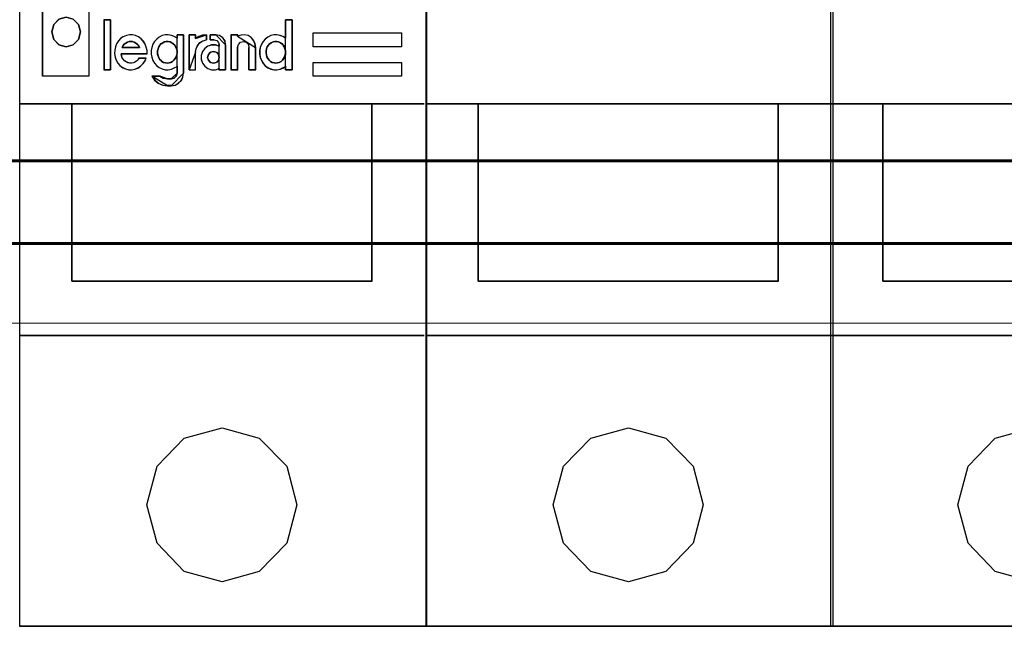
# Model space of a CAD drawing. Header units: millimetres. Extents: x -1290 to 1795, y -4192 to -1311.
# Tile 754 of 1056: x 1454 to 1467, y -2575 to -2567. Entities that reach past the tile are written whole.
import ezdxf

# ---------------------------------------------------------------- set-up
doc = ezdxf.new("R2010")
doc.units = ezdxf.units.MM
doc.layers.add('30', color=7, linetype='Continuous')
doc.layers.add('45', color=7, linetype='Continuous')
doc.layers.add('Aparatura', color=7, linetype='Continuous', lineweight=13)

# ---------------------------------------------------------------- blocks, each defined once
blk = doc.blocks.new('*U328')
at = {"layer": '45', "color": 255}
for points in [[(468.423559, -82.673525), (495.446583, -82.673525), (495.446583, -167.640682), (468.423559, -167.640682), (468.423559, -82.673525)], [(468.42893, -82.678911), (495.443002, -82.678911), (495.443002, -167.635296), (468.42893, -167.635296), (468.42893, -82.678911)], [(495.435841, -82.673525), (522.453495, -82.673525), (522.453495, -167.640682), (495.435841, -167.640682), (495.435841, -82.673525)], [(522.319221, -82.673525), (549.342246, -82.673525), (549.342246, -167.640682), (522.319221, -167.640682), (522.319221, -82.673525)], [(469.936375, -114.112055), (473.017509, -114.112055), (473.017509, -131.081788), (469.936375, -131.081788), (469.936375, -114.112055)], [(470.674856, -127.64461), (470.545083, -128.135628), (470.674856, -128.626647), (471.022649, -128.984236), (471.500216, -129.117665), (471.972592, -128.984236), (472.325576, -128.626647), (472.455349, -128.135628), (472.325576, -127.64461), (471.972592, -127.28702), (471.500216, -127.158928), (471.022649, -127.28702), (470.674856, -127.64461)], [(487.920096, -128.189464), (493.78517, -128.189464), (493.78517, -129.123051), (487.920096, -129.123051), (487.920096, -128.189464)], [(487.920096, -130.164359), (493.78517, -130.164359), (493.78517, -131.081788), (487.920096, -131.081788), (487.920096, -130.164359)]]:
    blk.add_lwpolyline(points, close=True, dxfattribs=at)
at = {"layer": '45', "color": 159}
for points in [[(468.423559, -82.673525), (495.446583, -82.673525), (495.446583, -167.640682), (468.423559, -167.640682), (468.423559, -82.673525)], [(495.435841, -82.673525), (522.453495, -82.673525), (522.453495, -167.640682), (495.435841, -167.640682), (495.435841, -82.673525)], [(522.319221, -82.673525), (549.342246, -82.673525), (549.342246, -167.640682), (522.319221, -167.640682), (522.319221, -82.673525)]]:
    blk.add_lwpolyline(points, close=True, dxfattribs=at)
at = {"layer": '45', "color": 179}
for points in [[(495.441212, -82.678911), (522.449914, -82.678911), (522.449914, -167.635296), (495.441212, -167.635296), (495.441212, -82.678911)], [(522.324592, -82.678911), (549.338665, -82.678911), (549.338665, -167.635296), (522.324592, -167.635296), (522.324592, -82.678911)], [(470.539712, -128.135614), (470.670215, -127.641895), (471.019964, -127.282339), (471.500216, -127.153542), (471.975248, -127.282339), (472.330217, -127.641895), (472.46072, -128.135614), (472.330217, -128.629332), (471.975248, -128.988888), (471.500216, -129.123051), (471.019964, -128.988888), (470.670215, -128.629332), (470.539712, -128.135614)], [(470.679619, -127.64642), (470.550454, -128.135638), (470.679619, -128.624856), (471.025782, -128.981135), (471.501111, -129.114074), (471.971273, -128.981135), (472.322603, -128.624856), (472.451769, -128.135638), (472.322603, -127.64642), (471.971273, -127.290141), (471.501111, -127.162519), (471.025782, -127.290141), (470.679619, -127.64642)], [(495.301568, -132.914849), (468.393123, -132.914849), (495.301568, -132.914849)], [(471.871707, -144.695995), (471.871707, -132.914849), (471.871707, -144.695995)], [(491.817613, -132.914849), (491.817613, -144.695995), (491.817613, -132.914849)], [(522.31385, -132.914849), (495.405406, -132.914849), (522.31385, -132.914849)], [(498.883989, -144.695995), (498.883989, -132.914849), (498.883989, -144.695995)], [(518.824525, -132.914849), (518.824525, -144.695995), (518.824525, -132.914849)], [(549.202601, -132.914849), (522.288786, -132.914849), (549.202601, -132.914849)], [(525.767369, -144.695995), (525.767369, -132.914849), (525.767369, -144.695995)], [(491.828355, -144.687018), (471.871707, -144.687018), (491.828355, -144.687018)], [(518.835267, -144.687018), (498.883989, -144.687018), (518.835267, -144.687018)], [(545.718647, -144.687018), (525.767369, -144.687018), (545.718647, -144.687018)], [(495.301568, -148.302871), (468.393123, -148.302871), (495.301568, -148.302871)], [(522.31385, -148.302871), (495.405406, -148.302871), (522.31385, -148.302871)], [(549.202601, -148.302871), (522.288786, -148.302871), (549.202601, -148.302871)], [(476.863107, -159.558945), (477.540088, -156.997381), (479.348817, -155.13201), (481.860366, -154.435817), (484.330574, -155.13201), (486.159974, -156.997381), (486.836955, -159.558945), (486.159974, -162.115195), (484.330574, -163.99651), (481.860366, -164.692702), (479.348817, -163.99651), (477.540088, -162.115195), (476.863107, -159.558945)], [(503.871809, -159.558945), (504.548668, -156.997381), (506.367407, -155.13201), (508.868171, -154.435817), (511.343102, -155.13201), (513.167007, -156.997381), (513.843867, -159.558945), (513.167007, -162.115195), (511.343102, -163.99651), (508.868171, -164.692702), (506.367407, -163.99651), (504.548668, -162.115195), (503.871809, -159.558945)], [(530.753398, -159.558945), (531.435561, -156.997381), (533.249495, -155.13201), (535.75076, -154.435817), (538.226185, -155.13201), (540.055622, -156.997381), (540.732618, -159.558945), (540.055622, -162.115195), (538.226185, -163.99651), (535.75076, -164.692702), (533.249495, -163.99651), (531.435561, -162.115195), (530.753398, -159.558945)]]:
    blk.add_lwpolyline(points, close=True, dxfattribs=at)
at = {"layer": '45', "color": 20}
for points in [[(469.936375, -114.112055), (473.017509, -114.112055), (473.017509, -131.081788), (469.936375, -131.081788), (469.936375, -114.112055)], [(469.939956, -114.117441), (473.013928, -114.117441), (473.013928, -131.078197), (469.939956, -131.078197), (469.939956, -114.117441)], [(487.920096, -128.189464), (493.78517, -128.189464), (493.78517, -129.123051), (487.920096, -129.123051), (487.920096, -128.189464)], [(487.925467, -128.193055), (493.779799, -128.193055), (493.779799, -129.11946), (487.925467, -129.11946), (487.925467, -128.193055)], [(487.920096, -130.164359), (493.78517, -130.164359), (493.78517, -131.081788), (487.920096, -131.081788), (487.920096, -130.164359)]]:
    blk.add_lwpolyline(points, close=True, dxfattribs=at)
at = {"layer": '45', "color": 7}
for points in [[(470.674856, -127.64461), (470.545083, -128.135628), (470.674856, -128.626647), (471.022649, -128.984236), (471.500216, -129.117665), (471.972592, -128.984236), (472.325576, -128.626647), (472.455349, -128.135628), (472.325576, -127.64461), (471.972592, -127.28702), (471.500216, -127.158928), (471.022649, -127.28702), (470.674856, -127.64461)], [(470.679619, -127.64642), (470.550454, -128.135638), (470.679619, -128.624856), (471.025782, -128.981135), (471.501111, -129.114074), (471.971273, -128.981135), (472.322603, -128.624856), (472.451769, -128.135638), (472.322603, -127.64642), (471.971273, -127.290141), (471.501111, -127.162519), (471.025782, -127.290141), (470.679619, -127.64642)], [(474.453342, -130.658083), (474.453342, -127.318715), (474.014714, -127.318715), (474.014714, -130.658083), (474.453342, -130.658083)], [(474.018295, -127.322306), (474.018295, -130.652697), (474.018295, -127.322306)], [(474.018295, -127.322306), (474.449761, -127.322306), (474.018295, -127.322306)], [(474.449761, -130.652697), (474.449761, -127.322306), (474.018295, -127.322306), (474.018295, -130.652697), (474.449761, -130.652697)], [(474.449761, -130.652697), (474.449761, -127.322306), (474.018295, -127.322306), (474.018295, -130.652697), (474.449761, -130.652697)], [(474.449761, -130.652697), (474.449761, -127.322306), (474.018295, -127.322306), (474.018295, -130.652697), (474.449761, -130.652697)], [(474.449761, -127.322306), (474.018295, -127.322306), (474.018295, -130.652697), (474.449761, -130.652697), (474.449761, -127.322306)], [(474.449761, -127.322306), (474.018295, -127.322306), (474.018295, -130.652697), (474.449761, -130.652697), (474.449761, -127.322306)], [(474.449761, -127.322306), (474.018295, -127.322306), (474.018295, -130.652697), (474.449761, -130.652697), (474.449761, -127.322306)], [(474.449761, -130.652697), (474.449761, -127.322306), (474.018295, -127.322306), (474.018295, -130.652697), (474.449761, -130.652697)], [(474.447971, -127.322306), (474.447971, -130.652697), (474.447971, -127.322306)], [(486.0789, -128.554604), (485.89798, -128.437748), (485.71189, -128.363385), (485.494785, -128.331515), (485.298357, -128.331515), (485.09676, -128.37932), (484.900332, -128.474929), (484.729749, -128.60772), (484.585013, -128.767069), (484.47646, -128.947664), (484.398923, -129.160129), (484.362739, -129.372595), (484.362739, -129.600995), (484.398923, -129.818771), (484.47646, -130.025925), (484.585013, -130.217143), (484.729749, -130.376492), (484.900332, -130.503971), (485.09676, -130.594269), (485.298357, -130.642074), (485.494785, -130.652697), (485.71189, -130.610204), (485.89798, -130.525218), (486.0789, -130.418985), (486.0789, -130.652697), (486.518279, -130.652697), (486.518279, -127.322306), (486.0789, -127.322306), (486.0789, -128.554604)], [(486.0789, -128.554604), (485.89798, -128.437748), (485.71189, -128.363385), (485.494785, -128.331515), (485.298357, -128.331515), (485.09676, -128.37932), (484.900332, -128.474929), (484.729749, -128.60772), (484.585013, -128.767069), (484.47646, -128.947664), (484.398923, -129.160129), (484.362739, -129.372595), (484.362739, -129.600995), (484.398923, -129.818771), (484.47646, -130.025925), (484.585013, -130.217143), (484.729749, -130.376492), (484.900332, -130.503971), (485.09676, -130.594269), (485.298357, -130.642074), (485.494785, -130.652697), (485.71189, -130.610204), (485.89798, -130.525218), (486.0789, -130.418985), (486.0789, -130.652697), (486.518279, -130.652697), (486.518279, -127.322306), (486.0789, -127.322306), (486.0789, -128.554604)], [(484.729749, -128.60772), (484.585013, -128.767069), (484.47646, -128.947664), (484.398923, -129.160129), (484.362739, -129.372595), (484.362739, -129.600995), (484.398923, -129.818771), (484.47646, -130.025925), (484.585013, -130.217143), (484.729749, -130.376492), (484.900332, -130.503971), (485.09676, -130.594269), (485.298357, -130.642074), (485.494785, -130.652697), (485.71189, -130.610204), (485.89798, -130.525218), (486.0789, -130.418985), (486.0789, -130.652697), (486.518279, -130.652697), (486.518279, -127.322306), (486.0789, -127.322306), (486.0789, -128.554604), (485.89798, -128.437748), (485.71189, -128.363385), (485.494785, -128.331515), (485.298357, -128.331515), (485.09676, -128.37932), (484.900332, -128.474929), (484.729749, -128.60772)], [(484.729749, -128.60772), (484.585013, -128.767069), (484.47646, -128.947664), (484.398923, -129.160129), (484.362739, -129.372595), (484.362739, -129.600995), (484.398923, -129.818771), (484.47646, -130.025925), (484.585013, -130.217143), (484.729749, -130.376492), (484.900332, -130.503971), (485.09676, -130.594269), (485.298357, -130.642074), (485.494785, -130.652697), (485.71189, -130.610204), (485.89798, -130.525218), (486.0789, -130.418985), (486.0789, -130.652697), (486.518279, -130.652697), (486.518279, -127.322306), (486.0789, -127.322306), (486.0789, -128.554604), (485.89798, -128.437748), (485.71189, -128.363385), (485.494785, -128.331515), (485.298357, -128.331515), (485.09676, -128.37932), (484.900332, -128.474929), (484.729749, -128.60772)], [(486.077861, -127.322306), (486.077861, -128.555718), (486.077861, -127.322306)], [(486.077861, -127.322306), (486.518279, -127.322306), (486.077861, -127.322306)], [(486.516489, -127.322306), (486.516489, -130.652697), (486.516489, -127.322306)], [(474.768381, -129.122275), (474.726891, -129.351579), (474.716518, -129.575551), (474.752822, -129.804856), (474.825431, -130.01283), (474.939531, -130.204806), (475.074375, -130.370119), (475.255897, -130.508768), (475.452978, -130.588758), (475.655245, -130.647418), (475.867884, -130.658083), (476.070151, -130.615422), (476.272418, -130.530099), (476.443567, -130.41278), (476.599157, -130.263466), (476.728816, -130.087488), (476.811797, -129.879514), (476.339841, -129.879514), (476.272418, -129.986167), (476.173878, -130.07149), (476.070151, -130.135482), (475.966425, -130.188808), (475.841953, -130.215472), (475.722667, -130.204806), (475.608568, -130.178143), (475.494468, -130.119484), (475.385555, -130.055492), (475.302574, -129.959504), (475.229965, -129.85285), (475.188475, -129.724866), (475.15217, -129.591549), (476.879219, -129.591549), (476.879219, -129.37291), (476.827356, -129.148938), (476.744375, -128.940964), (476.630275, -128.754321), (476.485058, -128.589008), (476.308723, -128.461024), (476.116828, -128.370368), (475.909375, -128.327707), (475.701922, -128.327707), (475.499655, -128.359703), (475.297388, -128.455691), (475.115866, -128.57301), (474.970649, -128.727657), (474.846176, -128.914301), (474.768381, -129.122275)], [(476.741241, -128.942192), (476.627519, -128.756268), (476.482783, -128.591592), (476.307031, -128.464101), (476.115772, -128.373795), (475.909006, -128.331298), (475.702239, -128.331298), (475.500642, -128.363171), (475.299045, -128.458789), (475.118124, -128.575656), (474.973388, -128.729707), (474.849328, -128.915632), (474.77179, -129.122805), (474.730437, -129.351226), (474.720099, -129.574335), (474.756283, -129.802757), (474.828651, -130.00993), (474.942373, -130.201166), (475.076771, -130.365842), (475.257691, -130.503957), (475.45412, -130.583639), (475.655717, -130.642073), (475.867652, -130.652697), (476.06925, -130.6102), (476.270847, -130.525206), (476.441429, -130.408339), (476.596504, -130.2596), (476.725733, -130.084299), (476.80844, -129.877127), (476.338046, -129.877127), (476.270847, -129.983369), (476.172633, -130.068363), (476.06925, -130.132109), (475.965867, -130.18523), (475.841807, -130.21179), (475.722916, -130.201166), (475.609194, -130.174606), (475.490304, -130.116172), (475.386921, -130.052427), (475.304214, -129.956808), (475.231846, -129.850566), (475.190492, -129.723075), (475.154308, -129.590272), (476.875639, -129.590272), (476.875639, -129.372475), (476.823947, -129.149365), (476.741241, -128.942192)], [(476.741241, -128.942192), (476.627519, -128.756268), (476.482783, -128.591592), (476.307031, -128.464101), (476.115772, -128.373795), (475.909006, -128.331298), (475.702239, -128.331298), (475.500642, -128.363171), (475.299045, -128.458789), (475.118124, -128.575656), (474.973388, -128.729707), (474.849328, -128.915632), (474.77179, -129.122805), (474.730437, -129.351226), (474.720099, -129.574335), (474.756283, -129.802757), (474.828651, -130.00993), (474.942373, -130.201166), (475.076771, -130.365842), (475.257691, -130.503957), (475.45412, -130.583639), (475.655717, -130.642073), (475.867652, -130.652697), (476.06925, -130.6102), (476.270847, -130.525206), (476.441429, -130.408339), (476.596504, -130.2596), (476.725733, -130.084299), (476.80844, -129.877127), (476.338046, -129.877127), (476.270847, -129.983369), (476.172633, -130.068363), (476.06925, -130.132109), (475.965867, -130.18523), (475.841807, -130.21179), (475.722916, -130.201166), (475.609194, -130.174606), (475.490304, -130.116172), (475.386921, -130.052427), (475.304214, -129.956808), (475.231846, -129.850566), (475.190492, -129.723075), (475.154308, -129.590272), (476.875639, -129.590272), (476.875639, -129.372475), (476.823947, -129.149365), (476.741241, -128.942192)], [(475.702239, -128.331298), (475.500642, -128.363171), (475.299045, -128.458789), (475.118124, -128.575656), (474.973388, -128.729707), (474.849328, -128.915632), (474.77179, -129.122805), (474.730437, -129.351226), (474.720099, -129.574335), (474.756283, -129.802757), (474.828651, -130.00993), (474.942373, -130.201166), (475.076771, -130.365842), (475.257691, -130.503957), (475.45412, -130.583639), (475.655717, -130.642073), (475.867652, -130.652697), (476.06925, -130.6102), (476.270847, -130.525206), (476.441429, -130.408339), (476.596504, -130.2596), (476.725733, -130.084299), (476.80844, -129.877127), (476.338046, -129.877127), (476.270847, -129.983369), (476.172633, -130.068363), (476.06925, -130.132109), (475.965867, -130.18523), (475.841807, -130.21179), (475.722916, -130.201166), (475.609194, -130.174606), (475.490304, -130.116172), (475.386921, -130.052427), (475.304214, -129.956808), (475.231846, -129.850566), (475.190492, -129.723075), (475.154308, -129.590272), (476.875639, -129.590272), (476.875639, -129.372475), (476.823947, -129.149365), (476.741241, -128.942192), (476.627519, -128.756268), (476.482783, -128.591592), (476.307031, -128.464101), (476.115772, -128.373795), (475.909006, -128.331298), (475.702239, -128.331298)], [(475.702239, -128.331298), (475.500642, -128.363171), (475.299045, -128.458789), (475.118124, -128.575656), (474.973388, -128.729707), (474.849328, -128.915632), (474.77179, -129.122805), (474.730437, -129.351226), (474.720099, -129.574335), (474.756283, -129.802757), (474.828651, -130.00993), (474.942373, -130.201166), (475.076771, -130.365842), (475.257691, -130.503957), (475.45412, -130.583639), (475.655717, -130.642073), (475.867652, -130.652697), (476.06925, -130.6102), (476.270847, -130.525206), (476.441429, -130.408339), (476.596504, -130.2596), (476.725733, -130.084299), (476.80844, -129.877127), (476.338046, -129.877127), (476.270847, -129.983369), (476.172633, -130.068363), (476.06925, -130.132109), (475.965867, -130.18523), (475.841807, -130.21179), (475.722916, -130.201166), (475.609194, -130.174606), (475.490304, -130.116172), (475.386921, -130.052427), (475.304214, -129.956808), (475.231846, -129.850566), (475.190492, -129.723075), (475.154308, -129.590272), (476.875639, -129.590272), (476.875639, -129.372475), (476.823947, -129.149365), (476.741241, -128.942192), (476.627519, -128.756268), (476.482783, -128.591592), (476.307031, -128.464101), (476.115772, -128.373795), (475.909006, -128.331298), (475.702239, -128.331298)], [(475.910627, -128.767643), (476.025255, -128.811314), (476.139883, -128.871361), (476.22846, -128.947785), (476.311826, -129.046045), (476.37435, -129.16614), (475.212436, -129.16614), (475.280171, -129.046045), (475.358326, -128.947785), (475.457323, -128.871361), (475.566741, -128.811314), (475.68137, -128.767643), (475.801209, -128.762184), (475.910627, -128.767643)], [(476.368979, -129.160754), (476.306937, -129.043861), (476.224213, -128.948222), (476.136319, -128.873836), (476.022573, -128.81539), (475.908828, -128.772883), (475.800253, -128.76757), (475.681338, -128.772883), (475.567592, -128.81539), (475.459017, -128.873836), (475.360783, -128.948222), (475.283229, -129.043861), (475.216016, -129.160754), (476.368979, -129.160754)], [(476.306937, -129.043861), (476.368979, -129.160754), (475.216016, -129.160754), (475.283229, -129.043861), (475.360783, -128.948222), (475.459017, -128.873836), (475.567592, -128.81539), (475.681338, -128.772883), (475.800253, -128.76757), (475.908828, -128.772883), (476.022573, -128.81539), (476.136319, -128.873836), (476.224213, -128.948222), (476.306937, -129.043861)], [(476.306937, -129.043861), (476.368979, -129.160754), (475.216016, -129.160754), (475.283229, -129.043861), (475.360783, -128.948222), (475.459017, -128.873836), (475.567592, -128.81539), (475.681338, -128.772883), (475.800253, -128.76757), (475.908828, -128.772883), (476.022573, -128.81539), (476.136319, -128.873836), (476.224213, -128.948222), (476.306937, -129.043861)], [(476.306937, -129.043861), (476.368979, -129.160754), (475.216016, -129.160754), (475.283229, -129.043861), (475.360783, -128.948222), (475.459017, -128.873836), (475.567592, -128.81539), (475.681338, -128.772883), (475.800253, -128.76757), (475.908828, -128.772883), (476.022573, -128.81539), (476.136319, -128.873836), (476.224213, -128.948222), (476.306937, -129.043861)], [(476.306937, -129.043861), (476.368979, -129.160754), (475.216016, -129.160754), (475.283229, -129.043861), (475.360783, -128.948222), (475.459017, -128.873836), (475.567592, -128.81539), (475.681338, -128.772883), (475.800253, -128.76757), (475.908828, -128.772883), (476.022573, -128.81539), (476.136319, -128.873836), (476.224213, -128.948222), (476.306937, -129.043861)], [(477.516087, -128.604435), (477.370908, -128.764157), (477.256838, -128.945175), (477.184248, -129.158138), (477.153138, -129.371101), (477.153138, -129.600036), (477.184248, -129.818323), (477.256838, -130.025962), (477.370908, -130.217628), (477.516087, -130.37735), (477.687192, -130.505128), (477.873852, -130.595637), (478.086437, -130.643554), (478.283467, -130.654202), (478.496052, -130.611609), (478.687897, -130.526424), (478.869372, -130.419943), (478.869372, -130.872489), (478.812337, -131.06948), (478.682712, -131.202581), (478.485682, -131.261146), (478.226432, -131.261146), (477.956812, -131.202581), (477.728672, -131.06948), (477.199803, -131.06948), (477.381278, -131.330359), (477.624972, -131.532674), (477.915332, -131.665775), (478.226432, -131.708368), (478.485682, -131.708368), (478.739747, -131.665775), (478.957516, -131.548646), (479.154546, -131.362303), (479.258246, -131.128044), (479.299726, -130.872489), (479.299726, -128.316935), (478.869372, -128.316935), (478.869372, -128.551194), (478.687897, -128.434065), (478.496052, -128.359528), (478.283467, -128.327583), (478.086437, -128.327583), (477.873852, -128.3755), (477.687192, -128.471333), (477.516087, -128.604435)], [(479.296146, -130.870668), (479.296146, -128.320526), (478.867227, -128.320526), (478.867227, -128.554289), (478.686357, -128.437407), (478.495152, -128.363028), (478.283277, -128.331151), (478.086904, -128.331151), (477.875028, -128.378966), (477.688991, -128.474597), (477.518457, -128.607417), (477.373762, -128.766801), (477.260072, -128.947436), (477.187725, -129.159948), (477.156718, -129.372459), (477.156718, -129.60091), (477.187725, -129.818734), (477.260072, -130.025933), (477.373762, -130.217194), (477.518457, -130.376578), (477.688991, -130.504085), (477.875028, -130.594403), (478.086904, -130.642218), (478.283277, -130.652844), (478.495152, -130.610341), (478.686357, -130.525336), (478.867227, -130.41908), (478.867227, -130.870668), (478.810382, -131.067242), (478.681189, -131.200062), (478.484817, -131.258502), (478.226432, -131.258502), (477.957712, -131.200062), (477.730333, -131.067242), (477.203228, -131.067242), (477.384097, -131.327569), (477.626979, -131.529455), (477.91637, -131.662275), (478.226432, -131.704777), (478.484817, -131.704777), (478.738034, -131.662275), (478.955077, -131.545393), (479.15145, -131.359446), (479.254804, -131.125682), (479.296146, -130.870668)], [(479.296146, -130.870668), (479.296146, -128.320526), (478.867227, -128.320526), (478.867227, -128.554289), (478.686357, -128.437407), (478.495152, -128.363028), (478.283277, -128.331151), (478.086904, -128.331151), (477.875028, -128.378966), (477.688991, -128.474597), (477.518457, -128.607417), (477.373762, -128.766801), (477.260072, -128.947436), (477.187725, -129.159948), (477.156718, -129.372459), (477.156718, -129.60091), (477.187725, -129.818734), (477.260072, -130.025933), (477.373762, -130.217194), (477.518457, -130.376578), (477.688991, -130.504085), (477.875028, -130.594403), (478.086904, -130.642218), (478.283277, -130.652844), (478.495152, -130.610341), (478.686357, -130.525336), (478.867227, -130.41908), (478.867227, -130.870668), (478.810382, -131.067242), (478.681189, -131.200062), (478.484817, -131.258502), (478.226432, -131.258502), (477.957712, -131.200062), (477.730333, -131.067242), (477.203228, -131.067242), (477.384097, -131.327569), (477.626979, -131.529455), (477.91637, -131.662275), (478.226432, -131.704777), (478.484817, -131.704777), (478.738034, -131.662275), (478.955077, -131.545393), (479.15145, -131.359446), (479.254804, -131.125682), (479.296146, -130.870668)], [(477.688991, -128.474597), (477.518457, -128.607417), (477.373762, -128.766801), (477.260072, -128.947436), (477.187725, -129.159948), (477.156718, -129.372459), (477.156718, -129.60091), (477.187725, -129.818734), (477.260072, -130.025933), (477.373762, -130.217194), (477.518457, -130.376578), (477.688991, -130.504085), (477.875028, -130.594403), (478.086904, -130.642218), (478.283277, -130.652844), (478.495152, -130.610341), (478.686357, -130.525336), (478.867227, -130.41908), (478.867227, -130.870668), (478.810382, -131.067242), (478.681189, -131.200062), (478.484817, -131.258502), (478.226432, -131.258502), (477.957712, -131.200062), (477.730333, -131.067242), (477.203228, -131.067242), (477.384097, -131.327569), (477.626979, -131.529455), (477.91637, -131.662275), (478.226432, -131.704777), (478.484817, -131.704777), (478.738034, -131.662275), (478.955077, -131.545393), (479.15145, -131.359446), (479.254804, -131.125682), (479.296146, -130.870668), (479.296146, -128.320526), (478.867227, -128.320526), (478.867227, -128.554289), (478.686357, -128.437407), (478.495152, -128.363028), (478.283277, -128.331151), (478.086904, -128.331151), (477.875028, -128.378966), (477.688991, -128.474597)], [(477.688991, -128.474597), (477.518457, -128.607417), (477.373762, -128.766801), (477.260072, -128.947436), (477.187725, -129.159948), (477.156718, -129.372459), (477.156718, -129.60091), (477.187725, -129.818734), (477.260072, -130.025933), (477.373762, -130.217194), (477.518457, -130.376578), (477.688991, -130.504085), (477.875028, -130.594403), (478.086904, -130.642218), (478.283277, -130.652844), (478.495152, -130.610341), (478.686357, -130.525336), (478.867227, -130.41908), (478.867227, -130.870668), (478.810382, -131.067242), (478.681189, -131.200062), (478.484817, -131.258502), (478.226432, -131.258502), (477.957712, -131.200062), (477.730333, -131.067242), (477.203228, -131.067242), (477.384097, -131.327569), (477.626979, -131.529455), (477.91637, -131.662275), (478.226432, -131.704777), (478.484817, -131.704777), (478.738034, -131.662275), (478.955077, -131.545393), (479.15145, -131.359446), (479.254804, -131.125682), (479.296146, -130.870668), (479.296146, -128.320526), (478.867227, -128.320526), (478.867227, -128.554289), (478.686357, -128.437407), (478.495152, -128.363028), (478.283277, -128.331151), (478.086904, -128.331151), (477.875028, -128.378966), (477.688991, -128.474597)], [(478.86826, -128.554407), (478.687281, -128.43754), (478.495961, -128.363171), (478.283957, -128.331298), (478.087466, -128.331298), (477.875463, -128.379107), (477.689313, -128.474725), (477.518676, -128.607528), (477.373893, -128.766892), (477.260135, -128.947504), (477.187743, -129.15999), (477.156718, -129.372475), (477.156718, -129.600896), (477.187743, -129.818693), (477.260135, -130.025866), (477.373893, -130.217103), (477.518676, -130.376466), (477.689313, -130.503957), (477.875463, -130.594264), (478.087466, -130.642073), (478.283957, -130.652697), (478.495961, -130.6102), (478.687281, -130.525206), (478.86826, -130.418963), (478.86826, -128.554407)], [(478.408427, -128.78357), (478.522979, -128.842381), (478.616703, -128.911885), (478.715634, -129.013468), (478.77291, -129.120398), (478.840599, -129.248713), (478.871841, -129.382375), (478.871841, -129.52673), (478.85622, -129.660392), (478.809358, -129.78336), (478.752082, -129.900983), (478.658358, -130.013259), (478.569841, -130.098802), (478.455289, -130.157614), (478.340738, -130.195039), (478.226186, -130.216425), (478.10122, -130.195039), (477.971048, -130.157614), (477.856496, -130.098802), (477.778393, -130.013259), (477.684669, -129.900983), (477.627393, -129.78336), (477.580531, -129.660392), (477.56491, -129.52673), (477.570117, -129.382375), (477.606566, -129.248713), (477.653428, -129.120398), (477.721117, -129.013468), (477.814841, -128.911885), (477.924186, -128.842381), (478.028324, -128.78357), (478.153289, -128.762184), (478.273048, -128.762184), (478.408427, -128.78357)], [(478.227028, -130.212834), (478.340795, -130.19158), (478.454562, -130.154386), (478.568329, -130.095938), (478.65624, -130.010922), (478.749322, -129.899339), (478.806205, -129.782443), (478.852746, -129.660233), (478.86826, -129.527396), (478.86826, -129.383933), (478.837233, -129.251096), (478.770007, -129.123573), (478.713123, -129.017303), (478.61487, -128.916347), (478.521788, -128.847272), (478.408021, -128.788824), (478.273569, -128.76757), (478.15463, -128.76757), (478.030521, -128.788824), (477.927096, -128.847272), (477.8185, -128.916347), (477.725418, -129.017303), (477.658192, -129.123573), (477.611651, -129.251096), (477.575453, -129.383933), (477.570281, -129.527396), (477.585795, -129.660233), (477.632336, -129.782443), (477.68922, -129.899339), (477.782302, -130.010922), (477.85987, -130.095938), (477.973637, -130.154386), (478.102918, -130.19158), (478.227028, -130.212834)], [(478.61487, -128.916347), (478.713123, -129.017303), (478.770007, -129.123573), (478.837233, -129.251096), (478.86826, -129.383933), (478.86826, -129.527396), (478.852746, -129.660233), (478.806205, -129.782443), (478.749322, -129.899339), (478.65624, -130.010922), (478.568329, -130.095938), (478.454562, -130.154386), (478.340795, -130.19158), (478.227028, -130.212834), (478.102918, -130.19158), (477.973637, -130.154386), (477.85987, -130.095938), (477.782302, -130.010922), (477.68922, -129.899339), (477.632336, -129.782443), (477.585795, -129.660233), (477.570281, -129.527396), (477.575453, -129.383933), (477.611651, -129.251096), (477.658192, -129.123573), (477.725418, -129.017303), (477.8185, -128.916347), (477.927096, -128.847272), (478.030521, -128.788824), (478.15463, -128.76757), (478.273569, -128.76757), (478.408021, -128.788824), (478.521788, -128.847272), (478.61487, -128.916347)], [(478.61487, -128.916347), (478.713123, -129.017303), (478.770007, -129.123573), (478.837233, -129.251096), (478.86826, -129.383933), (478.86826, -129.527396), (478.852746, -129.660233), (478.806205, -129.782443), (478.749322, -129.899339), (478.65624, -130.010922), (478.568329, -130.095938), (478.454562, -130.154386), (478.340795, -130.19158), (478.227028, -130.212834), (478.102918, -130.19158), (477.973637, -130.154386), (477.85987, -130.095938), (477.782302, -130.010922), (477.68922, -129.899339), (477.632336, -129.782443), (477.585795, -129.660233), (477.570281, -129.527396), (477.575453, -129.383933), (477.611651, -129.251096), (477.658192, -129.123573), (477.725418, -129.017303), (477.8185, -128.916347), (477.927096, -128.847272), (478.030521, -128.788824), (478.15463, -128.76757), (478.273569, -128.76757), (478.408021, -128.788824), (478.521788, -128.847272), (478.61487, -128.916347)], [(478.61487, -128.916347), (478.713123, -129.017303), (478.770007, -129.123573), (478.837233, -129.251096), (478.86826, -129.383933), (478.86826, -129.527396), (478.852746, -129.660233), (478.806205, -129.782443), (478.749322, -129.899339), (478.65624, -130.010922), (478.568329, -130.095938), (478.454562, -130.154386), (478.340795, -130.19158), (478.227028, -130.212834), (478.102918, -130.19158), (477.973637, -130.154386), (477.85987, -130.095938), (477.782302, -130.010922), (477.68922, -129.899339), (477.632336, -129.782443), (477.585795, -129.660233), (477.570281, -129.527396), (477.575453, -129.383933), (477.611651, -129.251096), (477.658192, -129.123573), (477.725418, -129.017303), (477.8185, -128.916347), (477.927096, -128.847272), (478.030521, -128.788824), (478.15463, -128.76757), (478.273569, -128.76757), (478.408021, -128.788824), (478.521788, -128.847272), (478.61487, -128.916347)], [(478.61487, -128.916347), (478.713123, -129.017303), (478.770007, -129.123573), (478.837233, -129.251096), (478.86826, -129.383933), (478.86826, -129.527396), (478.852746, -129.660233), (478.806205, -129.782443), (478.749322, -129.899339), (478.65624, -130.010922), (478.568329, -130.095938), (478.454562, -130.154386), (478.340795, -130.19158), (478.227028, -130.212834), (478.102918, -130.19158), (477.973637, -130.154386), (477.85987, -130.095938), (477.782302, -130.010922), (477.68922, -129.899339), (477.632336, -129.782443), (477.585795, -129.660233), (477.570281, -129.527396), (477.575453, -129.383933), (477.611651, -129.251096), (477.658192, -129.123573), (477.725418, -129.017303), (477.8185, -128.916347), (477.927096, -128.847272), (478.030521, -128.788824), (478.15463, -128.76757), (478.273569, -128.76757), (478.408021, -128.788824), (478.521788, -128.847272), (478.61487, -128.916347)], [(478.86647, -128.320526), (478.86647, -128.555718), (478.86647, -128.320526)], [(478.86647, -128.320526), (479.296146, -128.320526), (478.86647, -128.320526)], [(479.294355, -128.320526), (479.294355, -130.871731), (479.294355, -128.320526)], [(479.666741, -128.316935), (479.666741, -130.658083), (480.099203, -130.658083), (480.099203, -129.484843), (480.130465, -129.250194), (480.239883, -129.031545), (480.390984, -128.844893), (480.588978, -128.722236), (480.828656, -128.652908), (480.828656, -128.316935), (480.562926, -128.354265), (480.318038, -128.428926), (480.099203, -128.572915), (480.099203, -128.316935), (479.666741, -128.316935)], [(479.670322, -128.320526), (479.670322, -130.652697), (479.670322, -128.320526)], [(479.670322, -128.320526), (480.101788, -128.320526), (479.670322, -128.320526)], [(480.585454, -128.724273), (480.823285, -128.655211), (480.823285, -128.320526), (480.559603, -128.357713), (480.316601, -128.432087), (480.099451, -128.575524), (480.099451, -128.320526), (479.670322, -128.320526), (479.670322, -130.652697), (480.099451, -130.652697), (480.099451, -129.483955), (480.130473, -129.250207), (480.239048, -129.032396), (480.388985, -128.84646), (480.585454, -128.724273)], [(480.585454, -128.724273), (480.823285, -128.655211), (480.823285, -128.320526), (480.559603, -128.357713), (480.316601, -128.432087), (480.099451, -128.575524), (480.099451, -128.320526), (479.670322, -128.320526), (479.670322, -130.652697), (480.099451, -130.652697), (480.099451, -129.483955), (480.130473, -129.250207), (480.239048, -129.032396), (480.388985, -128.84646), (480.585454, -128.724273)], [(480.585454, -128.724273), (480.823285, -128.655211), (480.823285, -128.320526), (480.559603, -128.357713), (480.316601, -128.432087), (480.099451, -128.575524), (480.099451, -128.320526), (479.670322, -128.320526), (479.670322, -130.652697), (480.099451, -130.652697), (480.099451, -129.483955), (480.130473, -129.250207), (480.239048, -129.032396), (480.388985, -128.84646), (480.585454, -128.724273)], [(480.316601, -128.432087), (480.099451, -128.575524), (480.099451, -128.320526), (479.670322, -128.320526), (479.670322, -130.652697), (480.099451, -130.652697), (480.099451, -129.483955), (480.130473, -129.250207), (480.239048, -129.032396), (480.388985, -128.84646), (480.585454, -128.724273), (480.823285, -128.655211), (480.823285, -128.320526), (480.559603, -128.357713), (480.316601, -128.432087)], [(480.316601, -128.432087), (480.099451, -128.575524), (480.099451, -128.320526), (479.670322, -128.320526), (479.670322, -130.652697), (480.099451, -130.652697), (480.099451, -129.483955), (480.130473, -129.250207), (480.239048, -129.032396), (480.388985, -128.84646), (480.585454, -128.724273), (480.823285, -128.655211), (480.823285, -128.320526), (480.559603, -128.357713), (480.316601, -128.432087)], [(480.316601, -128.432087), (480.099451, -128.575524), (480.099451, -128.320526), (479.670322, -128.320526), (479.670322, -130.652697), (480.099451, -130.652697), (480.099451, -129.483955), (480.130473, -129.250207), (480.239048, -129.032396), (480.388985, -128.84646), (480.585454, -128.724273), (480.823285, -128.655211), (480.823285, -128.320526), (480.559603, -128.357713), (480.316601, -128.432087)], [(479.670322, -128.320526), (479.670322, -130.652697), (480.099451, -130.652697), (480.099451, -129.483955), (480.130473, -129.250207), (480.239048, -129.032396), (480.388985, -128.84646), (480.585454, -128.724273), (480.823285, -128.655211), (480.823285, -128.320526), (480.559603, -128.357713), (480.316601, -128.432087), (480.099451, -128.575524), (480.099451, -128.320526), (479.670322, -128.320526)], [(480.823285, -128.320526), (480.559802, -128.357966), (480.316984, -128.432848), (480.099997, -128.577262), (480.823285, -128.320526)], [(480.099997, -128.320526), (480.099997, -128.577262), (480.099997, -128.320526)], [(482.09799, -130.658083), (482.09799, -128.988882), (482.056445, -128.727569), (481.911039, -128.514253), (481.692931, -128.370264), (481.45405, -128.316935), (481.080149, -128.316935), (481.080149, -128.652908), (481.334609, -128.652908), (481.50598, -128.695572), (481.625421, -128.823562), (481.661772, -128.988882), (481.661772, -129.079541), (481.422891, -128.999548), (481.168431, -128.999548), (480.919164, -129.074208), (480.711442, -129.22353), (480.55565, -129.442179), (480.477754, -129.692826), (480.477754, -129.954139), (480.55565, -130.204786), (480.711442, -130.412769), (480.919164, -130.567424), (481.168431, -130.647417), (481.422891, -130.647417), (481.661772, -130.556758), (481.661772, -130.658083), (482.09799, -130.658083)], [(482.053048, -128.729585), (481.908285, -128.517087), (481.69114, -128.37365), (481.453315, -128.320526), (481.081067, -128.320526), (481.081067, -128.655211), (481.334403, -128.655211), (481.505016, -128.697711), (481.623929, -128.82521), (481.66012, -128.989896), (481.66012, -129.080208), (481.422295, -129.000521), (481.168959, -129.000521), (480.920794, -129.074895), (480.71399, -129.223644), (480.558886, -129.441455), (480.481335, -129.691141), (480.481335, -129.951452), (480.558886, -130.201138), (480.71399, -130.408324), (480.920794, -130.562385), (481.168959, -130.642072), (481.422295, -130.642072), (481.66012, -130.55176), (481.66012, -130.652697), (482.094409, -130.652697), (482.094409, -128.989896), (482.053048, -128.729585)], [(482.053048, -128.729585), (481.908285, -128.517087), (481.69114, -128.37365), (481.453315, -128.320526), (481.081067, -128.320526), (481.081067, -128.655211), (481.334403, -128.655211), (481.505016, -128.697711), (481.623929, -128.82521), (481.66012, -128.989896), (481.66012, -129.080208), (481.422295, -129.000521), (481.168959, -129.000521), (480.920794, -129.074895), (480.71399, -129.223644), (480.558886, -129.441455), (480.481335, -129.691141), (480.481335, -129.951452), (480.558886, -130.201138), (480.71399, -130.408324), (480.920794, -130.562385), (481.168959, -130.642072), (481.422295, -130.642072), (481.66012, -130.55176), (481.66012, -130.652697), (482.094409, -130.652697), (482.094409, -128.989896), (482.053048, -128.729585)], [(481.168959, -129.000521), (480.920794, -129.074895), (480.71399, -129.223644), (480.558886, -129.441455), (480.481335, -129.691141), (480.481335, -129.951452), (480.558886, -130.201138), (480.71399, -130.408324), (480.920794, -130.562385), (481.168959, -130.642072), (481.422295, -130.642072), (481.66012, -130.55176), (481.66012, -130.652697), (482.094409, -130.652697), (482.094409, -128.989896), (482.053048, -128.729585), (481.908285, -128.517087), (481.69114, -128.37365), (481.453315, -128.320526), (481.081067, -128.320526), (481.081067, -128.655211), (481.334403, -128.655211), (481.505016, -128.697711), (481.623929, -128.82521), (481.66012, -128.989896), (481.66012, -129.080208), (481.422295, -129.000521), (481.168959, -129.000521)], [(481.168959, -129.000521), (480.920794, -129.074895), (480.71399, -129.223644), (480.558886, -129.441455), (480.481335, -129.691141), (480.481335, -129.951452), (480.558886, -130.201138), (480.71399, -130.408324), (480.920794, -130.562385), (481.168959, -130.642072), (481.422295, -130.642072), (481.66012, -130.55176), (481.66012, -130.652697), (482.094409, -130.652697), (482.094409, -128.989896), (482.053048, -128.729585), (481.908285, -128.517087), (481.69114, -128.37365), (481.453315, -128.320526), (481.081067, -128.320526), (481.081067, -128.655211), (481.334403, -128.655211), (481.505016, -128.697711), (481.623929, -128.82521), (481.66012, -128.989896), (481.66012, -129.080208), (481.422295, -129.000521), (481.168959, -129.000521)], [(480.821495, -128.320526), (480.821495, -128.656258), (480.821495, -128.320526)], [(481.08109, -128.320526), (481.08109, -128.656258), (481.08109, -128.320526)], [(481.453476, -128.320526), (481.08109, -128.320526), (481.453476, -128.320526)], [(481.08109, -128.654462), (481.335315, -128.654462), (481.08109, -128.654462)], [(482.094409, -128.99199), (482.052943, -128.730865), (481.907812, -128.517702), (481.690115, -128.373817), (481.451686, -128.320526), (482.094409, -128.99199)], [(482.454262, -128.316935), (482.454262, -130.658083), (482.895864, -130.658083), (482.895864, -129.159535), (482.953013, -128.956884), (483.082895, -128.812896), (483.280317, -128.7649), (483.472544, -128.812896), (483.612818, -128.956884), (483.643989, -129.159535), (483.643989, -130.658083), (484.095982, -130.658083), (484.095982, -129.159535), (484.054419, -128.903555), (483.950513, -128.690239), (483.794654, -128.503587), (483.597232, -128.375597), (483.358247, -128.327601), (483.124458, -128.338267), (482.895864, -128.412927), (482.895864, -128.316935), (482.454262, -128.316935)], [(482.457843, -128.320526), (482.457843, -130.652697), (482.457843, -128.320526)], [(482.457843, -128.320526), (482.898261, -128.320526), (482.457843, -128.320526)], [(483.945935, -128.692398), (483.790926, -128.506462), (483.59458, -128.378963), (483.356899, -128.331151), (483.124384, -128.341776), (482.897037, -128.41615), (482.897037, -128.320526), (482.457843, -128.320526), (482.457843, -130.652697), (482.897037, -130.652697), (482.897037, -129.159895), (482.953874, -128.958021), (483.083048, -128.814585), (483.279394, -128.766773), (483.470572, -128.814585), (483.610081, -128.958021), (483.641083, -129.159895), (483.641083, -130.652697), (484.090611, -130.652697), (484.090611, -129.159895), (484.049275, -128.904897), (483.945935, -128.692398)], [(483.945935, -128.692398), (483.790926, -128.506462), (483.59458, -128.378963), (483.356899, -128.331151), (483.124384, -128.341776), (482.897037, -128.41615), (482.897037, -128.320526), (482.457843, -128.320526), (482.457843, -130.652697), (482.897037, -130.652697), (482.897037, -129.159895), (482.953874, -128.958021), (483.083048, -128.814585), (483.279394, -128.766773), (483.470572, -128.814585), (483.610081, -128.958021), (483.641083, -129.159895), (483.641083, -130.652697), (484.090611, -130.652697), (484.090611, -129.159895), (484.049275, -128.904897), (483.945935, -128.692398)], [(483.945935, -128.692398), (483.790926, -128.506462), (483.59458, -128.378963), (483.356899, -128.331151), (483.124384, -128.341776), (482.897037, -128.41615), (482.897037, -128.320526), (482.457843, -128.320526), (482.457843, -130.652697), (482.897037, -130.652697), (482.897037, -129.159895), (482.953874, -128.958021), (483.083048, -128.814585), (483.279394, -128.766773), (483.470572, -128.814585), (483.610081, -128.958021), (483.641083, -129.159895), (483.641083, -130.652697), (484.090611, -130.652697), (484.090611, -129.159895), (484.049275, -128.904897), (483.945935, -128.692398)], [(482.457843, -128.320526), (482.457843, -130.652697), (482.897037, -130.652697), (482.897037, -129.159895), (482.953874, -128.958021), (483.083048, -128.814585), (483.279394, -128.766773), (483.470572, -128.814585), (483.610081, -128.958021), (483.641083, -129.159895), (483.641083, -130.652697), (484.090611, -130.652697), (484.090611, -129.159895), (484.049275, -128.904897), (483.945935, -128.692398), (483.790926, -128.506462), (483.59458, -128.378963), (483.356899, -128.331151), (483.124384, -128.341776), (482.897037, -128.41615), (482.897037, -128.320526), (482.457843, -128.320526)], [(482.457843, -128.320526), (482.457843, -130.652697), (482.897037, -130.652697), (482.897037, -129.159895), (482.953874, -128.958021), (483.083048, -128.814585), (483.279394, -128.766773), (483.470572, -128.814585), (483.610081, -128.958021), (483.641083, -129.159895), (483.641083, -130.652697), (484.090611, -130.652697), (484.090611, -129.159895), (484.049275, -128.904897), (483.945935, -128.692398), (483.790926, -128.506462), (483.59458, -128.378963), (483.356899, -128.331151), (483.124384, -128.341776), (482.897037, -128.41615), (482.897037, -128.320526), (482.457843, -128.320526)], [(482.457843, -128.320526), (482.457843, -130.652697), (482.897037, -130.652697), (482.897037, -129.159895), (482.953874, -128.958021), (483.083048, -128.814585), (483.279394, -128.766773), (483.470572, -128.814585), (483.610081, -128.958021), (483.641083, -129.159895), (483.641083, -130.652697), (484.090611, -130.652697), (484.090611, -129.159895), (484.049275, -128.904897), (483.945935, -128.692398), (483.790926, -128.506462), (483.59458, -128.378963), (483.356899, -128.331151), (483.124384, -128.341776), (482.897037, -128.41615), (482.897037, -128.320526), (482.457843, -128.320526)], [(482.457843, -128.320526), (482.457843, -130.652697), (482.897037, -130.652697), (482.897037, -129.159895), (482.953874, -128.958021), (483.083048, -128.814585), (483.279394, -128.766773), (483.470572, -128.814585), (483.610081, -128.958021), (483.641083, -129.159895), (483.641083, -130.652697), (484.090611, -130.652697), (484.090611, -129.159895), (484.049275, -128.904897), (483.945935, -128.692398), (483.790926, -128.506462), (483.59458, -128.378963), (483.356899, -128.331151), (483.124384, -128.341776), (482.897037, -128.41615), (482.897037, -128.320526), (482.457843, -128.320526)], [(482.89647, -128.320526), (482.89647, -128.417475), (482.89647, -128.320526)], [(484.090611, -129.160754), (484.049255, -128.905536), (483.945867, -128.692856), (483.790783, -128.50676), (483.594345, -128.379151), (483.35655, -128.331298), (483.123926, -128.341932), (482.89647, -128.41637), (484.090611, -129.160754)], [(486.077861, -128.554407), (485.89705, -128.43754), (485.711073, -128.363171), (485.4941, -128.331298), (485.297791, -128.331298), (485.096315, -128.379107), (484.900006, -128.474725), (484.729527, -128.607528), (484.584878, -128.766892), (484.476392, -128.947504), (484.398901, -129.15999), (484.362739, -129.372475), (484.362739, -129.600896), (484.398901, -129.818693), (484.476392, -130.025866), (484.584878, -130.217103), (484.729527, -130.376466), (484.900006, -130.503957), (485.096315, -130.594264), (485.297791, -130.642073), (485.4941, -130.652697), (485.711073, -130.6102), (485.89705, -130.525206), (486.077861, -130.418963), (486.077861, -128.554407)], [(485.999932, -129.120398), (486.046789, -129.248713), (486.083232, -129.382375), (486.083232, -129.52673), (486.067614, -129.660392), (486.025964, -129.78336), (485.958283, -129.900983), (485.874983, -130.013259), (485.78127, -130.098802), (485.666733, -130.157614), (485.557402, -130.195039), (485.437659, -130.216425), (485.312709, -130.195039), (485.182553, -130.157614), (485.073222, -130.098802), (484.984716, -130.013259), (484.89621, -129.900983), (484.838941, -129.78336), (484.807704, -129.660392), (484.781673, -129.52673), (484.786879, -129.382375), (484.81291, -129.248713), (484.864973, -129.120398), (484.943066, -129.013468), (485.026366, -128.911885), (485.130491, -128.842381), (485.245028, -128.78357), (485.359565, -128.762184), (485.484515, -128.762184), (485.614671, -128.78357), (485.739621, -128.842381), (485.838539, -128.911885), (485.927045, -129.013468), (485.999932, -129.120398)], [(485.437616, -130.212834), (485.556371, -130.19158), (485.6648, -130.154386), (485.778392, -130.095938), (485.87133, -130.010922), (485.953943, -129.899339), (486.021065, -129.782443), (486.062371, -129.660233), (486.077861, -129.527396), (486.077861, -129.383933), (486.041718, -129.251096), (485.995249, -129.123573), (485.922963, -129.017303), (485.835188, -128.916347), (485.737085, -128.847272), (485.613167, -128.788824), (485.484085, -128.76757), (485.360167, -128.76757), (485.246575, -128.788824), (485.132983, -128.847272), (485.029717, -128.916347), (484.947105, -129.017303), (484.869656, -129.123573), (484.818023, -129.251096), (484.792207, -129.383933), (484.787044, -129.527396), (484.81286, -129.660233), (484.84384, -129.782443), (484.900636, -129.899339), (484.988411, -130.010922), (485.076187, -130.095938), (485.184616, -130.154386), (485.313697, -130.19158), (485.437616, -130.212834)], [(485.835188, -128.916347), (485.922963, -129.017303), (485.995249, -129.123573), (486.041718, -129.251096), (486.077861, -129.383933), (486.077861, -129.527396), (486.062371, -129.660233), (486.021065, -129.782443), (485.953943, -129.899339), (485.87133, -130.010922), (485.778392, -130.095938), (485.6648, -130.154386), (485.556371, -130.19158), (485.437616, -130.212834), (485.313697, -130.19158), (485.184616, -130.154386), (485.076187, -130.095938), (484.988411, -130.010922), (484.900636, -129.899339), (484.84384, -129.782443), (484.81286, -129.660233), (484.787044, -129.527396), (484.792207, -129.383933), (484.818023, -129.251096), (484.869656, -129.123573), (484.947105, -129.017303), (485.029717, -128.916347), (485.132983, -128.847272), (485.246575, -128.788824), (485.360167, -128.76757), (485.484085, -128.76757), (485.613167, -128.788824), (485.737085, -128.847272), (485.835188, -128.916347)], [(485.835188, -128.916347), (485.922963, -129.017303), (485.995249, -129.123573), (486.041718, -129.251096), (486.077861, -129.383933), (486.077861, -129.527396), (486.062371, -129.660233), (486.021065, -129.782443), (485.953943, -129.899339), (485.87133, -130.010922), (485.778392, -130.095938), (485.6648, -130.154386), (485.556371, -130.19158), (485.437616, -130.212834), (485.313697, -130.19158), (485.184616, -130.154386), (485.076187, -130.095938), (484.988411, -130.010922), (484.900636, -129.899339), (484.84384, -129.782443), (484.81286, -129.660233), (484.787044, -129.527396), (484.792207, -129.383933), (484.818023, -129.251096), (484.869656, -129.123573), (484.947105, -129.017303), (485.029717, -128.916347), (485.132983, -128.847272), (485.246575, -128.788824), (485.360167, -128.76757), (485.484085, -128.76757), (485.613167, -128.788824), (485.737085, -128.847272), (485.835188, -128.916347)], [(485.360167, -128.76757), (485.484085, -128.76757), (485.613167, -128.788824), (485.737085, -128.847272), (485.835188, -128.916347), (485.922963, -129.017303), (485.995249, -129.123573), (486.041718, -129.251096), (486.077861, -129.383933), (486.077861, -129.527396), (486.062371, -129.660233), (486.021065, -129.782443), (485.953943, -129.899339), (485.87133, -130.010922), (485.778392, -130.095938), (485.6648, -130.154386), (485.556371, -130.19158), (485.437616, -130.212834), (485.313697, -130.19158), (485.184616, -130.154386), (485.076187, -130.095938), (484.988411, -130.010922), (484.900636, -129.899339), (484.84384, -129.782443), (484.81286, -129.660233), (484.787044, -129.527396), (484.792207, -129.383933), (484.818023, -129.251096), (484.869656, -129.123573), (484.947105, -129.017303), (485.029717, -128.916347), (485.132983, -128.847272), (485.246575, -128.788824), (485.360167, -128.76757)], [(485.360167, -128.76757), (485.484085, -128.76757), (485.613167, -128.788824), (485.737085, -128.847272), (485.835188, -128.916347), (485.922963, -129.017303), (485.995249, -129.123573), (486.041718, -129.251096), (486.077861, -129.383933), (486.077861, -129.527396), (486.062371, -129.660233), (486.021065, -129.782443), (485.953943, -129.899339), (485.87133, -130.010922), (485.778392, -130.095938), (485.6648, -130.154386), (485.556371, -130.19158), (485.437616, -130.212834), (485.313697, -130.19158), (485.184616, -130.154386), (485.076187, -130.095938), (484.988411, -130.010922), (484.900636, -129.899339), (484.84384, -129.782443), (484.81286, -129.660233), (484.787044, -129.527396), (484.792207, -129.383933), (484.818023, -129.251096), (484.869656, -129.123573), (484.947105, -129.017303), (485.029717, -128.916347), (485.132983, -128.847272), (485.246575, -128.788824), (485.360167, -128.76757)], [(475.216016, -129.158958), (476.368979, -129.158958), (475.216016, -129.158958)], [(479.670322, -130.652697), (480.101788, -130.652697), (480.101788, -129.483918), (479.670322, -130.652697)], [(481.659362, -129.080712), (481.42169, -129.000967), (481.168517, -129.000967), (480.920512, -129.075396), (480.71384, -129.224254), (480.558836, -129.442224), (480.481335, -129.692093), (480.481335, -129.952594), (480.558836, -130.202463), (480.71384, -130.409801), (480.920512, -130.563975), (481.168517, -130.64372), (481.42169, -130.64372), (481.659362, -130.553342), (481.659362, -129.080712)], [(481.622837, -129.6253), (481.664733, -129.824133), (481.622837, -130.012218), (481.481439, -130.157312), (481.282434, -130.216425), (481.093903, -130.157312), (480.962978, -130.012218), (480.894897, -129.824133), (480.962978, -129.6253), (481.093903, -129.480205), (481.282434, -129.426467), (481.481439, -129.480205), (481.622837, -129.6253)], [(481.659362, -129.824108), (481.618051, -129.627083), (481.478626, -129.483308), (481.282397, -129.430058), (481.096497, -129.483308), (480.967399, -129.627083), (480.900268, -129.824108), (480.967399, -130.010484), (481.096497, -130.154259), (481.282397, -130.212834), (481.478626, -130.154259), (481.618051, -130.010484), (481.659362, -129.824108)], [(481.618051, -129.627083), (481.659362, -129.824108), (481.618051, -130.010484), (481.478626, -130.154259), (481.282397, -130.212834), (481.096497, -130.154259), (480.967399, -130.010484), (480.900268, -129.824108), (480.967399, -129.627083), (481.096497, -129.483308), (481.282397, -129.430058), (481.478626, -129.483308), (481.618051, -129.627083)], [(481.618051, -129.627083), (481.659362, -129.824108), (481.618051, -130.010484), (481.478626, -130.154259), (481.282397, -130.212834), (481.096497, -130.154259), (480.967399, -130.010484), (480.900268, -129.824108), (480.967399, -129.627083), (481.096497, -129.483308), (481.282397, -129.430058), (481.478626, -129.483308), (481.618051, -129.627083)], [(481.618051, -129.627083), (481.659362, -129.824108), (481.618051, -130.010484), (481.478626, -130.154259), (481.282397, -130.212834), (481.096497, -130.154259), (480.967399, -130.010484), (480.900268, -129.824108), (480.967399, -129.627083), (481.096497, -129.483308), (481.282397, -129.430058), (481.478626, -129.483308), (481.618051, -129.627083)], [(481.618051, -129.627083), (481.659362, -129.824108), (481.618051, -130.010484), (481.478626, -130.154259), (481.282397, -130.212834), (481.096497, -130.154259), (480.967399, -130.010484), (480.900268, -129.824108), (480.967399, -129.627083), (481.096497, -129.483308), (481.282397, -129.430058), (481.478626, -129.483308), (481.618051, -129.627083)], [(481.657572, -128.990195), (481.657572, -129.081758), (481.657572, -128.990195)], [(482.092619, -128.990195), (482.092619, -130.652697), (482.092619, -128.990195)], [(482.89647, -129.158958), (482.89647, -130.652697), (482.89647, -129.158958)], [(483.641242, -129.158958), (483.641242, -130.652697), (483.641242, -129.158958)], [(484.088821, -129.158958), (484.088821, -130.652697), (484.088821, -129.158958)], [(475.155145, -129.589844), (476.875639, -129.589844), (475.155145, -129.589844)], [(476.336754, -129.877102), (476.807607, -129.877102), (476.336754, -129.877102)], [(487.925467, -130.16795), (493.779799, -130.16795), (493.779799, -131.078197), (487.925467, -131.078197), (487.925467, -130.16795)], [(474.018295, -130.650902), (474.449761, -130.650902), (474.018295, -130.650902)], [(478.483342, -131.704777), (478.73702, -131.662238), (478.954458, -131.545253), (479.151187, -131.359142), (479.254729, -131.125174), (479.296146, -130.869935), (478.483342, -131.704777)], [(478.483342, -131.259528), (478.681003, -131.200823), (478.811043, -131.0674), (478.86826, -130.869935), (478.483342, -131.259528)], [(478.86647, -130.417505), (478.86647, -130.871731), (478.86647, -130.417505)], [(481.657572, -130.550361), (481.657572, -130.652697), (481.657572, -130.550361)], [(481.657572, -130.650902), (482.094409, -130.650902), (481.657572, -130.650902)], [(482.457843, -130.650902), (482.898261, -130.650902), (482.457843, -130.650902)], [(483.641242, -130.650902), (484.090611, -130.650902), (483.641242, -130.650902)], [(486.077861, -130.417505), (486.077861, -130.652697), (486.077861, -130.417505)], [(486.077861, -130.650902), (486.518279, -130.650902), (486.077861, -130.650902)], [(477.203267, -131.06563), (477.384287, -131.326615), (477.627372, -131.529012), (477.917006, -131.662167), (478.227327, -131.704777), (477.203267, -131.06563)], [(477.203267, -131.06563), (477.73141, -131.06563), (477.203267, -131.06563)], [(477.729619, -131.06563), (477.957735, -131.200281), (478.227327, -131.259528), (477.729619, -131.06563)], [(478.225537, -131.257733), (478.485133, -131.257733), (478.225537, -131.257733)], [(478.485133, -131.702982), (478.225537, -131.702982), (478.485133, -131.702982)]]:
    blk.add_lwpolyline(points, close=True, dxfattribs=at)
blk.add_lwpolyline([(486.081021, -127.318715), (486.081021, -128.554335), (485.899499, -128.437164), (485.712791, -128.362601), (485.494965, -128.330645), (485.297885, -128.330645), (485.095618, -128.378578), (484.898537, -128.474446), (484.727388, -128.607594), (484.582171, -128.767372), (484.473258, -128.948455), (484.395463, -129.161492), (484.359158, -129.37453), (484.359158, -129.37453), (484.359158, -129.603546), (484.395463, -129.82191), (484.473258, -130.029622), (484.582171, -130.221356), (484.727388, -130.381134), (484.898537, -130.508957), (485.095618, -130.599498), (485.297885, -130.647431), (485.494965, -130.658083), (485.712791, -130.615475), (485.899499, -130.53026), (486.081021, -130.423741), (486.081021, -130.658083), (486.52186, -130.658083), (486.52186, -127.318715)], dxfattribs=at)
blk = doc.blocks.new('*U330')
at = {"layer": '30', "color": 7}
for points in [[(548.842747, -262.570286), (117.158256, -262.570286), (117.158256, -264.085087), (117.158256, -285.154588), (117.158256, -286.669389), (548.842747, -286.669389), (548.842747, -285.154588), (548.842747, -264.085087), (548.842747, -262.570286)], [(117.158256, -286.581416), (548.842747, -286.581416), (117.158256, -286.581416)], [(548.842747, -286.581416), (117.158256, -286.581416), (117.158256, -288.059158), (117.158256, -289.620546), (117.158256, -292.157801), (548.842747, -292.157801), (548.842747, -289.620546), (548.842747, -288.059158), (548.842747, -286.581416)], [(548.79978, -286.624505), (117.201224, -286.624505), (117.201224, -288.07941), (117.201224, -289.616668), (117.201224, -292.114713), (548.79978, -292.114713), (548.79978, -289.616668), (548.79978, -288.07941), (548.79978, -286.624505)], [(117.158256, -292.069829), (548.842747, -292.069829), (117.158256, -292.069829)]]:
    blk.add_lwpolyline(points, close=True, dxfattribs=at)

msp = doc.modelspace()

# ---------------------------------------------------------------- linework, layer by layer
at = {"layer": 'Aparatura', "color": 7, "lineweight": 13}
msp.add_lwpolyline([(1524.161, -2570.724), (1437.795, -2570.724), (1437.795, -2561.708), (1524.161, -2561.708), (1524.161, -2570.724)], close=True, dxfattribs=at)
msp.add_lwpolyline([(1437.795, -2570.724), (1524.161, -2570.724)], dxfattribs=at)

# ---------------------------------------------------------------- block references
at = {"layer": 'Aparatura', "color": 7, "lineweight": 13, "xscale": 0.2, "yscale": 0.2, "zscale": 0.2}
for name, p in [('*U328', (1360.319, -2541.227)), ('*U330', (1414.278, -2511.242))]:
    msp.add_blockref(name, p, dxfattribs=at)

doc.saveas('drawing.dxf')
